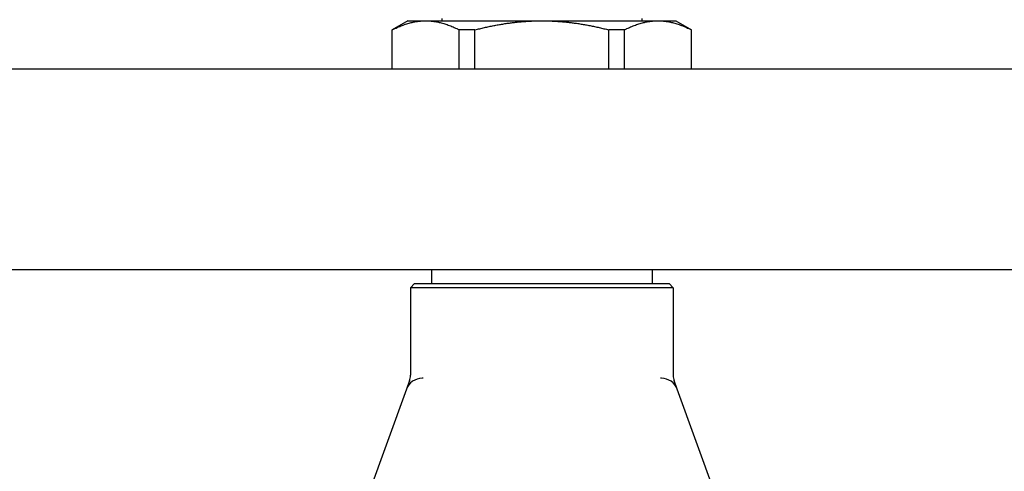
# Model space of a CAD drawing. Header units: inches. Extents: x 18 to 846, y -44 to 561.
# Tile 508 of 642: x 555.39 to 562.77, y 224.7 to 228.08. Entities that reach past the tile are written whole.
import ezdxf

# ---------------------------------------------------------------- set-up
doc = ezdxf.new("R2010")
doc.units = ezdxf.units.IN
doc.header["$LTSCALE"] = 24
doc.header["$MEASUREMENT"] = 0
doc.layers.add('Visible (ANSI)', color=7, linetype='Continuous', lineweight=30)

msp = doc.modelspace()

# ---------------------------------------------------------------- linework, layer by layer
at = {"layer": 'Visible (ANSI)'}
for p, q in [((558.29899, 228.0692), (558.18088, 228.00101)), ((558.29899, 228.0692), (558.43349, 228.0692)), ((558.43349, 228.0692), (559.30293, 228.0692)), ((558.5549, 228.08544), (558.5549, 228.0692)), ((559.30293, 228.0692), (560.17236, 228.0692)), ((560.05096, 228.08544), (560.05096, 228.0692)), ((560.17236, 228.0692), (560.30687, 228.0692)), ((560.30687, 228.0692), (560.42498, 228.00101)), ((558.18294, 228.00101), (558.18088, 228.00101)), ((558.18088, 227.7065), (558.18088, 228.00101)), ((558.18294, 227.7065), (558.18294, 228.00101)), ((558.80183, 228.00101), (558.68404, 228.00101)), ((558.68404, 227.7065), (558.68404, 228.00101)), ((558.80183, 227.7065), (558.80183, 228.00101)), ((559.92181, 228.00101), (559.80403, 228.00101)), ((559.80403, 227.7065), (559.80403, 228.00101)), ((559.92181, 227.7065), (559.92181, 228.00101)), ((560.42498, 228.00101), (560.42291, 228.00101)), ((560.42291, 227.7065), (560.42291, 228.00101)), ((560.42498, 227.7065), (560.42498, 228.00101)), ((579.75843, 227.7065), (540.25843, 227.7065)), ((541.75843, 226.2065), (578.25843, 226.2065)), ((558.47616, 226.2065), (558.47616, 226.1007)), ((560.1297, 226.2065), (560.1297, 226.1007)), ((558.34993, 226.1007), (558.31868, 226.06945)), ((560.28718, 226.06945), (558.31868, 226.06945)), ((558.31868, 226.06945), (558.31868, 225.41407)), ((558.34993, 226.1007), (560.25593, 226.1007)), ((560.25593, 226.1007), (560.28718, 226.06945)), ((560.28718, 226.06945), (560.28718, 225.41407)), ((558.41317, 225.39203), (558.4062, 225.39203)), ((560.19965, 225.39203), (560.19268, 225.39203)), ((558.28874, 225.30979), (557.92498, 224.31035)), ((558.31236, 225.37467), (558.28874, 225.30979)), ((560.31712, 225.30979), (560.2935, 225.37467)), ((560.68088, 224.31035), (560.31712, 225.30979))]:
    msp.add_line(p, q, dxfattribs=at)
for centre, start, end in [((558.4062, 225.26703), 90, 160), ((558.19368, 225.41407), 340, 0), ((560.19965, 225.26703), 20, 90), ((560.41218, 225.41407), 180, 200)]:
    msp.add_arc(centre, 0.125, start, end, dxfattribs=at)
for points, weights in [([(558.18294, 228.00101), (558.31518, 228.0692), (558.43349, 228.0692)], [1.0171026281, 1.03775343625, 1]), ([(558.43349, 228.0692), (558.55181, 228.0692), (558.68404, 228.00101)], [1, 1.03775343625, 1.0171026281]), ([(558.80183, 228.00101), (559.0663, 228.0692), (559.30293, 228.0692)], [1.0171026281, 1.03775343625, 1]), ([(559.30293, 228.0692), (559.53956, 228.0692), (559.80403, 228.00101)], [1, 1.03775343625, 1.0171026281]), ([(559.92181, 228.00101), (560.05405, 228.0692), (560.17236, 228.0692)], [1.0171026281, 1.03775343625, 1]), ([(560.17236, 228.0692), (560.29068, 228.0692), (560.42291, 228.00101)], [1, 1.03775343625, 1.0171026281])]:
    msp.add_rational_spline(points, weights, degree=2, dxfattribs=at)

doc.saveas('drawing.dxf')
